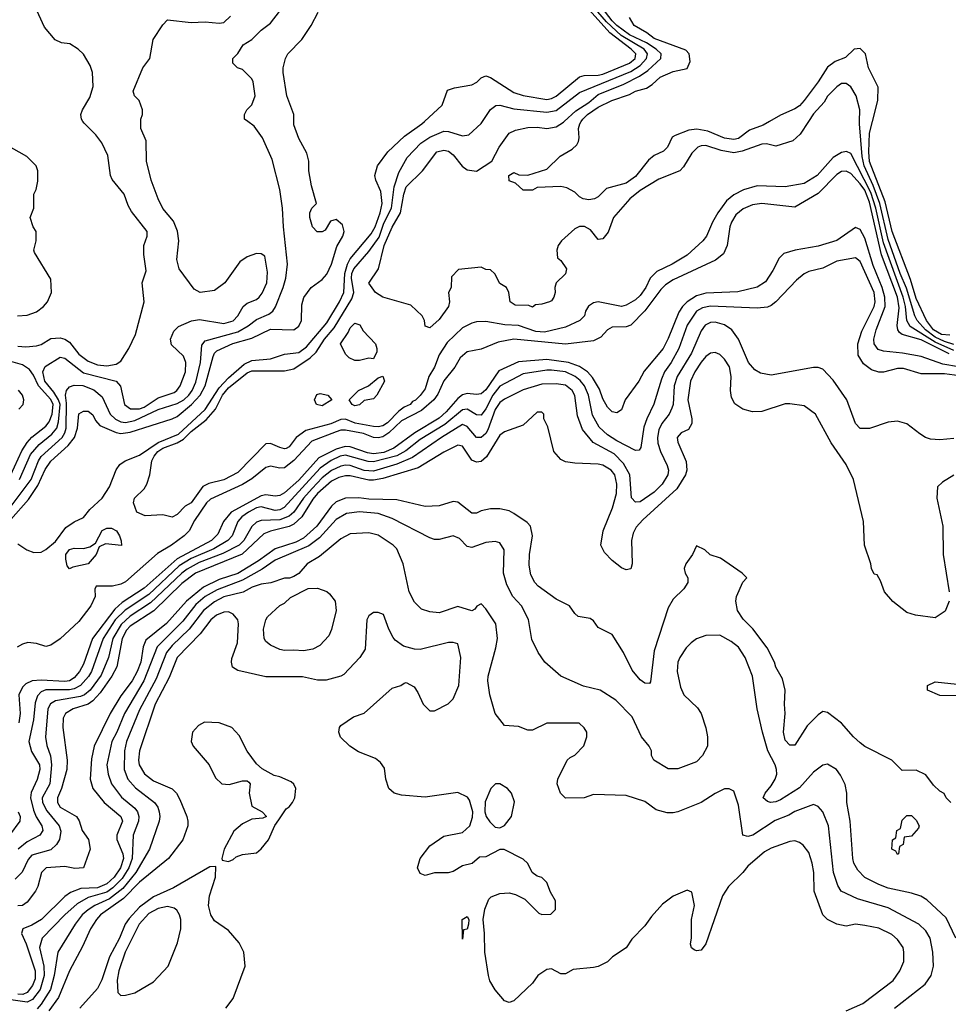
# Model space of a CAD drawing. Header units: inches. Extents: x 1793402 to 1900366, y 320852 to 470679.
# Tile 599 of 604: x 1864298 to 1868267, y 456227 to 460435. Entities that reach past the tile are written whole.
import ezdxf

# ---------------------------------------------------------------- set-up
doc = ezdxf.new("R2010")
doc.units = ezdxf.units.IN
doc.header["$MEASUREMENT"] = 0
doc.layers.add('B8465', color=7, linetype='Continuous')
doc.layers.add('B8466', color=7, linetype='Continuous')

msp = doc.modelspace()

# ---------------------------------------------------------------- linework, layer by layer
at = {"layer": 'B8465', "color": 4}
for points, elevation in [([(1864256.4, 458350), (1864347.3, 458470), (1864377.3, 458550), (1864390, 458568.5), (1864479.1, 458650), (1864490.9, 458670), (1864495.8, 458690), (1864497, 458797), (1864493.3, 458830), (1864498, 458850), (1864510, 458866.8), (1864530, 458872.7), (1864568, 458872), (1864613.9, 458853.9), (1864650, 458824), (1864683.7, 458750), (1864707.3, 458727.3), (1864730, 458716.5), (1864750, 458714.3), (1864790, 458722.4), (1864890, 458768.9), (1864970, 458794.7), (1864998.7, 458810), (1865021.1, 458830), (1865035.1, 458850), (1865050, 458886.8), (1865069.7, 458970), (1865076.3, 459043.7), (1865090, 459063), (1865230, 459101.3), (1865273.5, 459126.5), (1865310, 459154.4), (1865363, 459177), (1865379.3, 459190), (1865391.4, 459208.6), (1865423.6, 459290), (1865434.5, 459330), (1865442.7, 459390), (1865425.1, 459550), (1865421.6, 459630), (1865409.6, 459710), (1865377.2, 459837.2), (1865336, 459930), (1865300.2, 459980.2), (1865272.1, 460000)], 288), ([(1864260.3, 458299.7), (1864335.5, 458384.5), (1864375, 458445), (1864407.1, 458512.9), (1864430, 458548.4), (1864504.9, 458615.1), (1864531.5, 458650), (1864544.7, 458690), (1864550, 458751), (1864570, 458762.8), (1864590, 458762.8), (1864610, 458746), (1864622, 458722), (1864640.3, 458700.3), (1864710, 458670.3), (1864730, 458666.7), (1864770, 458672.3), (1864950, 458728.8), (1864970, 458738.7), (1865032, 458790), (1865068.8, 458830), (1865089.8, 458870), (1865124.1, 458995.9), (1865129.8, 459010.2), (1865140.5, 459019.5), (1865209, 459051), (1865290, 459074.6), (1865370, 459113.1), (1865469.6, 459110.4), (1865490, 459124.9), (1865502, 459150), (1865504.1, 459215.9), (1865512.5, 459247.5), (1865544, 459290), (1865590, 459324.9), (1865610, 459347.7), (1865630, 459390.8), (1865653.7, 459466.3), (1865679.3, 459510), (1865684, 459530), (1865678, 459558), (1865650, 459582), (1865625.4, 459574.6), (1865603.6, 459536.4), (1865590, 459528), (1865569.1, 459529.1), (1865548.7, 459550), (1865538, 459590), (1865538, 459610), (1865546, 459630), (1865566, 459650), (1865544.7, 459724.7), (1865534, 459790), (1865534, 459830), (1865524.7, 459864.7), (1865490, 459928), (1865470, 459986), (1865469.7, 460000)], 284), ([(1864290, 459040.5), (1864323.2, 459036.8), (1864370, 459040.7), (1864390, 459047.3), (1864430, 459073), (1864470, 459075.8), (1864490.2, 459070.3), (1864510, 459057.1), (1864550, 459006.4), (1864590, 458975.3), (1864630, 458960.3), (1864670, 458956.5), (1864710, 458963.1), (1864730, 458976.3), (1864764.5, 459030), (1864792, 459090), (1864829.2, 459230), (1864821.2, 459310), (1864838.6, 459361.4), (1864828.9, 459431.1), (1864828.7, 459470), (1864842, 459510), (1864842, 459530), (1864776, 459616), (1864760.9, 459640.9), (1864744, 459690), (1864692.5, 459752.5), (1864686, 459770), (1864674.5, 459854.5), (1864649.4, 459909.4), (1864623.2, 459943.2), (1864572.5, 459992.5), (1864567.6, 460000)], 296), ([(1864290, 458195.5), (1864328.8, 458168.8), (1864358, 458158), (1864390, 458159.3), (1864410, 458170.4), (1864450, 458204.4), (1864495.3, 458264.7), (1864530, 458288.7), (1864570, 458308), (1864597.7, 458342.3), (1864649.5, 458390), (1864681.7, 458438.3), (1864710, 458511.3), (1864725.4, 458534.6), (1864748.7, 458550), (1864810, 458574), (1864890, 458628.6), (1864975.9, 458664.1), (1865090.4, 458769.6), (1865150, 458861.8), (1865190, 458904.7), (1865256.4, 458963.6), (1865290, 458978.5), (1865370, 458986), (1865430, 459005.3), (1865490, 459013.4), (1865523.4, 459036.6), (1865610, 459139.5), (1865664.5, 459230), (1865682.4, 459270), (1865686.9, 459350), (1865698.2, 459390), (1865710, 459412.9), (1865799.5, 459520.5), (1865817, 459550), (1865838, 459610), (1865846.2, 459650), (1865840.8, 459700.8), (1865819.6, 459750), (1865815.6, 459770), (1865827.6, 459810), (1865871.8, 459870), (1865942, 459938), (1866016.2, 459990), (1866027.2, 460000)], 276), ([(1864296.8, 458470), (1864343.5, 458576.5), (1864380.6, 458619.4), (1864435.6, 458664.4), (1864456.1, 458690), (1864463.1, 458716.9), (1864469.9, 458790), (1864463.9, 458810), (1864443.7, 458843.7), (1864405.7, 458890), (1864396.2, 458930), (1864406.6, 458953.4), (1864470, 458993), (1864490, 458988.2), (1864570, 458926.3), (1864710.3, 458890.3), (1864728.7, 458868.7), (1864745.5, 458790), (1864771.8, 458771.8), (1864810, 458771.6), (1864830, 458779.6), (1864890, 458819.6), (1864957.4, 458842.6), (1864969.4, 458850), (1864982.9, 458870), (1865006, 458930), (1865007.6, 458970), (1864997.4, 458997.4), (1864946.3, 459046.3), (1864942, 459070), (1864956.5, 459103.5), (1864976, 459124), (1865032.3, 459147.7), (1865066.6, 459153.4), (1865170, 459136.4), (1865210, 459148.4), (1865229.3, 459170), (1865253.2, 459210), (1865270, 459224), (1865310, 459239.1), (1865320.9, 459250), (1865333.4, 459266.6), (1865353.3, 459310), (1865356.6, 459356.6), (1865344.7, 459424.7), (1865330, 459434), (1865310, 459436), (1865270, 459422), (1865239, 459401), (1865174, 459310), (1865130, 459277.2), (1865069.2, 459269.2), (1865043.1, 459283.1), (1864979.3, 459370), (1864969.6, 459410), (1864978, 459490), (1864971.9, 459531.9), (1864954.8, 459574.8), (1864910, 459629), (1864889.2, 459670), (1864859, 459750), (1864839, 459830), (1864838, 459918), (1864815.3, 459970), (1864815.3, 460000)], 292), ([(1868290, 459021.9), (1868210, 459056.7), (1868104.1, 459124.1), (1868089.8, 459149.8), (1868083.9, 459210), (1868074.4, 459250), (1867990, 459481.6), (1867957.3, 459630), (1867936.1, 459696.1), (1867850, 459862.7), (1867831.7, 459871.7), (1867810, 459867.3), (1867774.3, 459845.7), (1867705.5, 459770), (1867650, 459735.1), (1867570, 459721.3), (1867450, 459725.1), (1867391.9, 459708.1), (1867350, 459687.3), (1867319, 459661), (1867281.6, 459610), (1867258.4, 459570), (1867233, 459510), (1867217.3, 459490), (1867150, 459429.4), (1867086.8, 459390), (1867020.6, 459359.4), (1866992.7, 459330), (1866973.7, 459290), (1866950, 459256.2), (1866930, 459237.6), (1866890, 459214.5), (1866870, 459209.6), (1866770.7, 459229.3), (1866750, 459225.2), (1866728.4, 459211.6), (1866716, 459190), (1866711, 459170), (1866691.3, 459150), (1866630, 459120.9), (1866540.7, 459099.3), (1866503, 459103), (1866430, 459127.6), (1866371.7, 459131.7), (1866290, 459146), (1866250, 459143.7), (1866230, 459138), (1866190, 459118), (1866124.2, 459055.8), (1866090, 459002.7), (1866070.3, 458949.7), (1866046.8, 458910), (1866030, 458858), (1866010, 458829.3), (1865990, 458809.4), (1865976.3, 458803.7), (1865966, 458790), (1865940.8, 458779.2), (1865918, 458762), (1865870, 458712.6), (1865850, 458699.7), (1865830, 458695.1), (1865810, 458697.2), (1865730.8, 458710.8), (1865690, 458728.4), (1865670, 458727.2), (1865627.9, 458707.9), (1865520.5, 458679.5), (1865479.3, 458650), (1865450, 458609.2), (1865437.1, 458602.9), (1865430, 458600.9), (1865410, 458607), (1865370, 458624.5), (1865350, 458622), (1865230, 458500.5), (1865170, 458468.3), (1865106.4, 458453.6), (1865079.9, 458440.1), (1865030.4, 458370), (1865004.4, 458355.6), (1864970, 458321.2), (1864950, 458309.2), (1864910, 458319), (1864834.6, 458314.6), (1864798, 458330), (1864784, 458370), (1864789, 458390), (1864829, 458430), (1864841.2, 458450), (1864854, 458490), (1864862, 458550), (1864871.8, 458570), (1864888, 458590), (1864910, 458604.2), (1864970, 458626.3), (1864997.1, 458642.9), (1865030, 458674.9), (1865095.2, 458724.8), (1865135.1, 458770), (1865164.2, 458830), (1865190, 458862.3), (1865270, 458926.5), (1865290, 458934.7), (1865430, 458934.6), (1865470, 458943.1), (1865539.5, 458990), (1865565.1, 459014.9), (1865601.1, 459070), (1865642.2, 459117.8), (1865717.8, 459242.2), (1865725.3, 459270), (1865715.5, 459330), (1865717.4, 459350), (1865725.8, 459370), (1865790, 459444.4), (1865834.1, 459505.9), (1865854.2, 459565.8), (1865886.4, 459630), (1865898.6, 459721.4), (1865917.5, 459782.5), (1865954.3, 459845.7), (1866012.8, 459907.2), (1866050, 459933), (1866110, 459958.8), (1866130, 459957.3), (1866190, 459939.1), (1866217.5, 459942.5), (1866270, 459991.3), (1866275.8, 460000)], 272), ([(1867668.7, 460000), (1867633.7, 459946.3), (1867602, 459918), (1867530, 459895.3), (1867490, 459905.2), (1867470, 459902.7), (1867386.3, 459873.7), (1867350, 459866), (1867296.2, 459876.2), (1867230, 459897.6), (1867210, 459896.2), (1867196, 459890), (1867170, 459865.2), (1867134.2, 459805.8), (1867118.8, 459790), (1867030, 459754), (1866950, 459705.1), (1866905.5, 459670), (1866836.3, 459590), (1866813.2, 459526.8), (1866790, 459499), (1866770, 459495.3), (1866737.5, 459537.5), (1866711.2, 459551.2), (1866690, 459551.8), (1866670, 459542), (1866614, 459490), (1866599.1, 459470), (1866593.4, 459450), (1866596.9, 459416.9), (1866610, 459406), (1866634.8, 459370), (1866630.5, 459349.5), (1866591.3, 459310), (1866584.7, 459290), (1866586, 459270), (1866580.7, 459250), (1866570, 459234), (1866562, 459230), (1866530, 459219), (1866502.8, 459217.2), (1866490, 459206), (1866473.6, 459213.6), (1866415.1, 459215.1), (1866394, 459230), (1866388, 459270), (1866378, 459290), (1866350, 459308), (1866328.4, 459348.4), (1866310, 459366), (1866290, 459368), (1866270, 459378), (1866172.7, 459367.3), (1866143.6, 459336.4), (1866142, 459290), (1866131.1, 459268.9), (1866134, 459230), (1866130.7, 459210), (1866090, 459154), (1866050, 459118), (1866030, 459126), (1866028, 459150), (1866018, 459170), (1865970, 459215.3), (1865849.5, 459249.5), (1865819, 459270), (1865790, 459308.7), (1865831.8, 459370), (1865854.8, 459470), (1865890, 459548), (1865925.1, 459610), (1865939.7, 459690), (1865950, 459720.7), (1866019, 459790), (1866081.2, 459870), (1866110, 459877.1), (1866130, 459873), (1866150, 459857.3), (1866188.8, 459808.8), (1866210, 459793.4), (1866250, 459788), (1866315.1, 459830), (1866346.6, 459890), (1866390, 459950.7), (1866417, 459963), (1866470, 459974.4), (1866510, 459976.4), (1866550, 459970.4), (1866590, 459977.6), (1866622.6, 459997.4), (1866625.5, 460000)], 268), ([(1867502.8, 460000), (1867475.4, 459984.6), (1867417.4, 459962.6), (1867370, 459928.2), (1867350, 459923.5), (1867310, 459928.3), (1867239.4, 459959.4), (1867192.5, 459967.5), (1867157.5, 459962.5), (1867099.8, 459940.2), (1867086.8, 459933.2), (1867066, 459890), (1867050, 459874), (1867010, 459855.3), (1866984.9, 459835.1), (1866930, 459764.5), (1866890, 459736), (1866806, 459714), (1866770, 459678), (1866754, 459670), (1866730, 459665.2), (1866706, 459670), (1866690, 459678), (1866670, 459698), (1866636.4, 459716.4), (1866610, 459722), (1866510, 459718), (1866490, 459706), (1866450, 459706), (1866416.4, 459736.4), (1866390, 459746), (1866388.7, 459770), (1866410, 459782), (1866431.6, 459771.6), (1866470, 459771.3), (1866550, 459796), (1866607.6, 459852.4), (1866658.6, 459881.4), (1866679.3, 459900.7), (1866685.6, 459914.4), (1866689.3, 459930.7), (1866686.6, 459970), (1866692, 459990), (1866698.1, 460000)], 264), ([(1868290, 459047.2), (1868250, 459059.9), (1868210, 459078.5), (1868169, 459110), (1868132.9, 459150), (1868123.1, 459170), (1868087.9, 459287.9), (1868060.5, 459350), (1868010, 459495.6), (1867973.6, 459650), (1867946.2, 459726.2), (1867907.6, 459810), (1867898.7, 459850), (1867887, 459990), (1867887.3, 460000)], 268), ([(1868272.8, 459087.2), (1868237, 459090), (1868204.1, 459110), (1868172.9, 459150), (1868130, 459243.6), (1868104.6, 459324.6), (1868026.9, 459530), (1867997.2, 459657.2), (1867930, 459829.4), (1867926.4, 459870), (1867929.8, 459950.2), (1867942.6, 460000)], 264), ([(1864288.9, 459168.9), (1864330, 459172.2), (1864370, 459186.4), (1864399.3, 459210), (1864416, 459230), (1864433.2, 459270), (1864430, 459326), (1864360.4, 459440.4), (1864358, 459450), (1864368.7, 459490), (1864368.7, 459530), (1864355.3, 459550), (1864342, 459590), (1864358, 459630), (1864358, 459690), (1864368, 459710), (1864374.6, 459745.4), (1864375.3, 459790), (1864368.7, 459810), (1864328.7, 459850), (1864240.2, 459900.2)], 304), ([(1868270, 459006.6), (1868150, 459066.9), (1868070, 459089.8), (1868058.7, 459098.7), (1868051.1, 459110), (1868048.8, 459128.8), (1868056.8, 459203.2), (1868049.2, 459250), (1867981.1, 459430), (1867930, 459654.7), (1867910, 459706.2), (1867890, 459734), (1867850, 459777.7), (1867830, 459788), (1867810, 459786), (1867790, 459773.6), (1867710, 459692), (1867610, 459634), (1867470, 459649.6), (1867430, 459644.2), (1867390, 459627.3), (1867359.2, 459600.8), (1867339.3, 459570), (1867332.7, 459550), (1867322, 459470), (1867305.5, 459434.5), (1867272.3, 459407.7), (1867090, 459323), (1867057.8, 459302.2), (1867037.8, 459282.2), (1866969.1, 459190.9), (1866910, 459129.4), (1866890, 459122), (1866830, 459120.9), (1866810.4, 459109.6), (1866780.9, 459079.1), (1866750, 459062.9), (1866631.2, 459048.8), (1866410, 459069.8), (1866343, 459057), (1866270, 459027.3), (1866210, 459015.1), (1866180.7, 458990), (1866158, 458950), (1866110, 458891.8), (1866084.6, 458835.4), (1866067.2, 458810), (1866015, 458765), (1865930, 458721), (1865875.6, 458670), (1865850, 458653.1), (1865830, 458647.6), (1865810, 458649.8), (1865766.7, 458666.7), (1865690, 458680.3), (1865670, 458680.3), (1865650, 458673.8), (1865546.3, 458633.7), (1865470, 458551), (1865430, 458520.4), (1865410, 458518.7), (1865370, 458527.6), (1865350, 458521.6), (1865290, 458472.8), (1865250, 458448.4), (1865113.3, 458386.7), (1865096.5, 458370), (1865044.8, 458295.2), (1865021.3, 458250), (1865001.3, 458230), (1864946.7, 458190), (1864886.5, 458153.5), (1864750, 458033.3), (1864730, 458022.2), (1864694.3, 458014.3), (1864625.1, 458014.9), (1864618.5, 458001.5), (1864619.5, 457970), (1864601.3, 457930), (1864550, 457862.9), (1864470, 457789.5), (1864430, 457762), (1864410, 457757), (1864369.7, 457769.7), (1864333.1, 457773.1), (1864310, 457766.6), (1864287, 457753)], 276), ([(1868310, 458952.3), (1868243.6, 458963.6), (1868150, 458995.6), (1868070.7, 459010.7), (1867990, 459018.3), (1867966.3, 459026.3), (1867949.6, 459050), (1867948, 459070), (1867958.3, 459110), (1867996.2, 459210), (1867995.2, 459250), (1867984, 459290), (1867945, 459385), (1867910, 459500.9), (1867890, 459538), (1867870, 459546.6), (1867790, 459491.6), (1867710, 459467.8), (1867612, 459450), (1867563.9, 459436.1), (1867543.7, 459416.3), (1867516.7, 459363.3), (1867485.3, 459314.7), (1867450, 459291.8), (1867367.5, 459272.5), (1867230, 459267.1), (1867190, 459255.1), (1867150.4, 459230), (1867130.2, 459209.8), (1867114.5, 459185.5), (1867070, 459073.2), (1867048.2, 459030), (1866966.7, 458933.3), (1866944, 458890), (1866886, 458810), (1866870, 458768), (1866850, 458755.3), (1866830, 458759), (1866810, 458779), (1866790, 458815.3), (1866775.8, 458855.8), (1866746, 458906), (1866724.2, 458930), (1866690, 458953.7), (1866644, 458970), (1866550, 458982.4), (1866430, 458972.6), (1866345.9, 458934.1), (1866290, 458853.6), (1866270, 458836.2), (1866250, 458833.6), (1866210, 458837.4), (1866190, 458831.3), (1866170, 458816.9), (1866121.1, 458758.9), (1866090, 458732), (1865987, 458670), (1865896.4, 458603.6), (1865854.1, 458585.9), (1865810, 458579.1), (1865783.8, 458583.8), (1865710, 458609), (1865689.4, 458610.6), (1865650, 458599.8), (1865576.8, 458563.2), (1865490, 458467.1), (1865430, 458413), (1865410, 458402.4), (1865390, 458398.7), (1865350, 458404.4), (1865330, 458400.4), (1865202, 458330), (1865169.2, 458290.8), (1865144.1, 458235.9), (1865117, 458210), (1864970, 458130.8), (1864830, 458005.1), (1864736.3, 457943.7), (1864703.6, 457916.4), (1864608.9, 457790), (1864570, 457680.9), (1864553.1, 457650), (1864530, 457622), (1864510.2, 457609.8), (1864490, 457606.8), (1864390, 457613.1), (1864350.3, 457609.7), (1864323.6, 457596.4), (1864310, 457582.7), (1864294.4, 457550), (1864299.5, 457470), (1864293.7, 457430)], 284), ([(1868335.3, 458910), (1868250, 458921.3), (1868150, 458922), (1868075.3, 458944.7), (1868050, 458945.2), (1867990, 458929), (1867970, 458929), (1867938.6, 458938.6), (1867904.1, 458964.1), (1867881.6, 459001.6), (1867879.6, 459050), (1867896.6, 459103.4), (1867949.6, 459210), (1867953.7, 459230), (1867950, 459268.7), (1867890, 459401.2), (1867870, 459417.2), (1867790, 459403.7), (1867730, 459373.2), (1867670, 459359.3), (1867650, 459349.2), (1867617.5, 459322.5), (1867530, 459229.2), (1867510, 459213.2), (1867493.2, 459206.8), (1867450, 459202), (1867250, 459211.2), (1867216.3, 459203.7), (1867190, 459189.6), (1867150.3, 459130), (1867114.9, 459030), (1867082, 458970), (1867054, 458930), (1867040.5, 458899.5), (1867008.6, 458791.4), (1866978.4, 458730), (1866966, 458694), (1866953, 458607), (1866944.7, 458595.3), (1866930, 458594), (1866850, 458635.1), (1866810, 458661.6), (1866774.3, 458694.3), (1866745.5, 458745.5), (1866728.4, 458830), (1866712.4, 458870), (1866693.2, 458893.2), (1866671.8, 458910), (1866630, 458929.7), (1866570, 458936.8), (1866550, 458937.2), (1866450, 458921.1), (1866350, 458869.7), (1866319.2, 458830), (1866290, 458771.8), (1866270, 458745.1), (1866250, 458747), (1866210, 458771.3), (1866190, 458768.3), (1866114.4, 458705.6), (1866010, 458640.4), (1865948.1, 458591.9), (1865910, 458571.7), (1865810, 458545), (1865786.4, 458546.4), (1865690, 458574.6), (1865668, 458570), (1865628.8, 458551.2), (1865581.9, 458518.1), (1865428.4, 458350), (1865410, 458339.8), (1865390, 458338), (1865330, 458353.5), (1865310, 458348.4), (1865274.9, 458330), (1865247, 458310), (1865230.4, 458290), (1865205.7, 458230), (1865187, 458210), (1865126.9, 458173.1), (1865030, 458133), (1864979.4, 458100.6), (1864850, 457978.2), (1864748.4, 457911.6), (1864706, 457870), (1864654.4, 457790), (1864604.4, 457650), (1864591.6, 457628.4), (1864557.4, 457590), (1864530, 457574.8), (1864510, 457570.7), (1864409.3, 457570.7), (1864390, 457562.4), (1864374.1, 457545.9), (1864364, 457516), (1864357.3, 457442.7), (1864337, 457350), (1864347.9, 457307.9), (1864382.6, 457250), (1864383.1, 457230), (1864372.5, 457187.5), (1864347.2, 457132.8), (1864344.2, 457110), (1864356.5, 457056.5), (1864368.2, 457028.2), (1864392, 456990), (1864396.4, 456970), (1864384, 456950), (1864330, 456921.3), (1864290.4, 456890)], 288), ([(1868290, 458645.2), (1868230, 458639), (1868190, 458642), (1868169.3, 458649.3), (1868145.2, 458665.2), (1868090, 458708.7), (1868050, 458719), (1868010, 458715.3), (1867930, 458688), (1867890, 458688.7), (1867869.3, 458709.3), (1867832.7, 458810), (1867774.2, 458894.2), (1867730, 458942), (1867710, 458948.7), (1867690, 458949), (1867510, 458916), (1867464.5, 458924.5), (1867439.3, 458939.3), (1867413.2, 458970), (1867369.4, 459069.4), (1867341.2, 459110), (1867310, 459131.8), (1867270, 459142.9), (1867250, 459140.7), (1867227.7, 459130), (1867210, 459105.2), (1867168.7, 459010), (1867107.2, 458910), (1867094.9, 458870), (1867090.3, 458790), (1867085.5, 458774.5), (1867073, 458750), (1867042.4, 458710), (1867030, 458682), (1867023.7, 458650), (1867025.1, 458625.1), (1867036.4, 458590), (1867065.5, 458530), (1867070.4, 458510), (1867068.2, 458490), (1867043.8, 458450), (1867010, 458416.2), (1866950, 458375.1), (1866930, 458373.2), (1866912.3, 458392.3), (1866905.4, 458490), (1866878.8, 458538.8), (1866839.1, 458579.1), (1866748.3, 458628.3), (1866703.1, 458683.1), (1866682, 458742), (1866670, 458828.7), (1866658.4, 458850), (1866630, 458872.8), (1866590, 458878.9), (1866530, 458877.4), (1866450, 458853.6), (1866370, 458814), (1866350, 458799.5), (1866330, 458769.4), (1866298.2, 458681.8), (1866290, 458667), (1866270, 458649.5), (1866250, 458649.5), (1866210, 458697), (1866190, 458705.6), (1866100.4, 458650), (1865976.3, 458563.7), (1865910, 458535.3), (1865810, 458505), (1865770, 458508.9), (1865710, 458529.8), (1865690, 458530.9), (1865670, 458527.4), (1865630, 458508.7), (1865590, 458476.8), (1865547.9, 458432.1), (1865511.3, 458390), (1865469.4, 458330.6), (1865450, 458313.7), (1865410, 458298.4), (1865330, 458294.3), (1865310, 458287.8), (1865290.2, 458269.8), (1865256, 458210), (1865235.3, 458190), (1865165.5, 458154.5), (1865064.9, 458115.1), (1865013.1, 458086.9), (1864990, 458069.8), (1864857.3, 457942.7), (1864770, 457885.8), (1864731.3, 457850), (1864695.2, 457790), (1864677.3, 457710), (1864645.8, 457634.2), (1864598.9, 457570), (1864574.4, 457550), (1864557.1, 457542.9), (1864450, 457524.7), (1864429.1, 457510.9), (1864417.6, 457490), (1864408.6, 457368.6), (1864413.8, 457333.8), (1864429, 457289), (1864433.1, 457250), (1864426, 457170), (1864393.4, 457110), (1864394.9, 457090), (1864414.3, 457054.3), (1864466, 456990), (1864473.2, 456966.8), (1864468.3, 456931.7), (1864454.8, 456910), (1864430, 456886.6), (1864350, 456865.1), (1864334, 456846), (1864308.1, 456791.9), (1864278.7, 456761.3)], 292), ([(1868270.8, 457950), (1868252.8, 457907.2), (1868210, 457879.3), (1868126, 457890), (1868090, 457901.2), (1868030, 457949), (1867994, 457990), (1867976.4, 458036.4), (1867962, 458062), (1867950, 458066), (1867938, 458090), (1867935.3, 458110), (1867909.1, 458189.1), (1867904, 458290), (1867860.9, 458470), (1867830, 458534), (1867766.5, 458626.5), (1867699, 458750), (1867650, 458785.2), (1867590, 458793.2), (1867570, 458793.2), (1867470, 458761.2), (1867430, 458759.3), (1867389, 458770), (1867354, 458794), (1867340.1, 458820.1), (1867335.6, 458850), (1867338.7, 458910), (1867331.1, 458951.1), (1867310, 458983.7), (1867290, 459003.7), (1867270, 459012.3), (1867250, 459009.4), (1867230, 458995.1), (1867210, 458972), (1867183.1, 458930), (1867164.9, 458890), (1867153.7, 458810), (1867170.4, 458730), (1867170.4, 458709.6), (1867155.9, 458684.1), (1867124.7, 458670), (1867107.7, 458650), (1867110.8, 458630), (1867146.4, 458546.4), (1867148.5, 458510), (1867143.1, 458490), (1867106.4, 458430), (1866961.6, 458298.4), (1866933, 458267), (1866919.9, 458240.1), (1866912.4, 458210), (1866915.5, 458110), (1866910, 458088.7), (1866890, 458084), (1866870, 458093.2), (1866830, 458124.5), (1866797.7, 458157.7), (1866782, 458190), (1866792, 458250), (1866831.1, 458348.9), (1866847.8, 458410), (1866849.6, 458450), (1866840.7, 458490), (1866826, 458510), (1866790, 458531.6), (1866770, 458536.2), (1866670, 458539.3), (1866630, 458545.2), (1866610, 458555.3), (1866581.2, 458590), (1866554.6, 458694.6), (1866538, 458730), (1866538, 458750), (1866530, 458758), (1866510, 458758), (1866450, 458702), (1866370, 458673.2), (1866350, 458659), (1866292.7, 458567.3), (1866270, 458547), (1866250, 458544.5), (1866230, 458552.7), (1866190, 458612.3), (1866170, 458616.2), (1866110, 458587.6), (1866000.5, 458519.5), (1865850, 458474.8), (1865810, 458467), (1865790, 458467.9), (1865710, 458485.3), (1865690, 458485.1), (1865662, 458478), (1865630, 458462.7), (1865570, 458410.9), (1865550, 458386.3), (1865503.2, 458310), (1865470, 458278.7), (1865450, 458268.9), (1865370, 458249.8), (1865341.7, 458238.3), (1865248.7, 458151.3), (1865048.7, 458070), (1864990, 458025.1), (1864870.8, 457909.2), (1864770, 457843.1), (1864754.1, 457825.9), (1864735.2, 457790), (1864712.6, 457670), (1864691.4, 457630), (1864641.7, 457558.3), (1864610, 457524), (1864590, 457509.7), (1864526, 457490), (1864493.4, 457470), (1864483.8, 457450), (1864481.6, 457410), (1864501.1, 457270), (1864499.5, 457230), (1864475.6, 457150), (1864458.7, 457110), (1864458.7, 457090), (1864470.5, 457070), (1864540.5, 457030), (1864551.7, 457011.7), (1864564.9, 456970), (1864591.5, 456931.5), (1864598.7, 456890), (1864570.6, 456810), (1864532.7, 456807.3), (1864490, 456815.8), (1864410.3, 456809.7), (1864390.3, 456789.7), (1864374.6, 456730), (1864364.6, 456710), (1864330, 456663.5), (1864310, 456649.8), (1864290, 456647.4)], 296), ([(1864259.8, 458490), (1864306.9, 458593.1), (1864330, 458628.5), (1864349, 458651), (1864410, 458698), (1864424.1, 458715.9), (1864435.9, 458750), (1864440.3, 458790), (1864430, 458812.1), (1864377.8, 458870), (1864356.1, 458916.1), (1864339.7, 458939.7), (1864310, 458959.7), (1864250, 458976.9)], 296), ([(1864294, 458770), (1864312.7, 458790), (1864315.1, 458810), (1864309.3, 458830), (1864292.6, 458852.6)], 304), ([(1868290.7, 458489.3), (1868242, 458458), (1868221, 458439), (1868218, 458390), (1868242.8, 458270), (1868244.9, 458150), (1868270.8, 457990)], 296), ([(1868278, 457090), (1868258, 457110), (1868248.4, 457128.4), (1868230, 457138), (1868203.1, 457163.1), (1868170, 457208), (1868130, 457228), (1868070, 457226), (1868026, 457270), (1867910, 457329), (1867890, 457344), (1867861.2, 457370), (1867810, 457429), (1867750, 457474), (1867730, 457479), (1867710, 457464), (1867662.8, 457417.2), (1867610, 457335.3), (1867590, 457334), (1867570, 457355.3), (1867561.6, 457390), (1867569.4, 457470), (1867566, 457510), (1867569.3, 457570), (1867558.6, 457618.6), (1867530, 457668), (1867524, 457690), (1867492.7, 457750), (1867431.3, 457831.3), (1867390, 457873.2), (1867366, 457910), (1867359, 457950), (1867361.2, 457970), (1867388.4, 458031.6), (1867406, 458050), (1867386, 458070), (1867293.2, 458133.2), (1867248.4, 458148.4), (1867226, 458170), (1867190, 458186), (1867174, 458150), (1867144.7, 458110), (1867138, 458090), (1867142, 458070), (1867154, 458050), (1867154, 458030), (1867136.9, 458003.1), (1867090, 457958), (1867070, 457922), (1867010, 457738), (1866994, 457606), (1866990, 457598), (1866970, 457599), (1866950, 457614), (1866915.3, 457655.3), (1866878, 457730), (1866830, 457808), (1866770, 457838), (1866750, 457866), (1866736.4, 457876.4), (1866684.7, 457884.7), (1866670, 457898), (1866648, 457930), (1866590, 457959), (1866513.8, 458013.8), (1866499.3, 458030), (1866482, 458062), (1866475.5, 458104.5), (1866477, 458150), (1866489.3, 458230), (1866481.2, 458270), (1866466.8, 458286.8), (1866410, 458325.2), (1866390, 458336), (1866350, 458345.2), (1866310, 458345.2), (1866270, 458336), (1866250, 458326.6), (1866230, 458326.6), (1866170, 458372.7), (1866150, 458376), (1866090, 458358), (1866030, 458355.1), (1865910, 458383.6), (1865790, 458385.7), (1865747.8, 458392.2), (1865690, 458389.7), (1865650, 458374), (1865630, 458356.3), (1865567.6, 458270), (1865510, 458218.7), (1865477.2, 458202.8), (1865390, 458173.1), (1865318.1, 458121.9), (1865230, 458068.9), (1865150, 458043.1), (1865082.6, 458010), (1865010.3, 457950), (1864925.3, 457854.7), (1864836.5, 457783.5), (1864824.9, 457755.1), (1864814.7, 457690), (1864799.6, 457650), (1864779, 457610), (1864730, 457545.1), (1864683.7, 457470), (1864615.3, 457330), (1864604.2, 457275.8), (1864599.5, 457190), (1864610.4, 457150), (1864658.4, 457090), (1864730, 457030.4), (1864737, 457010), (1864713.4, 456950), (1864712.1, 456932.1), (1864738.6, 456870), (1864740.7, 456850), (1864728.3, 456810), (1864701.2, 456770), (1864670, 456741.6), (1864630, 456725.5), (1864558.5, 456721.5), (1864514.8, 456705.2), (1864490, 456687.6), (1864390.2, 456589.8), (1864350, 456564.7), (1864310.5, 456549.5), (1864305.5, 456530), (1864324.9, 456484.9), (1864363.2, 456370), (1864363.4, 456336.6), (1864352.8, 456307.2), (1864330, 456277.2), (1864310.8, 456269.2), (1864290, 456269.9)], 304), ([(1868299.3, 456510), (1868257.2, 456597.2), (1868174.2, 456674.2), (1868149.5, 456689.5), (1868110, 456702.7), (1868010, 456723.6), (1867970, 456739.5), (1867909.7, 456769.7), (1867880.1, 456800.1), (1867862.7, 456830), (1867858, 456850), (1867846.6, 457010), (1867832.3, 457090), (1867832.7, 457130), (1867826.3, 457166.3), (1867806.3, 457206.3), (1867788.7, 457230), (1867750, 457254), (1867730, 457249), (1867690, 457219), (1867630, 457152), (1867550, 457100.9), (1867530, 457092.7), (1867506, 457090), (1867493.2, 457093.2), (1867475.3, 457110), (1867484, 457130), (1867510, 457161), (1867527, 457190), (1867533.6, 457210), (1867531.8, 457230), (1867526.6, 457250), (1867495.1, 457310), (1867472.3, 457390), (1867449.4, 457490), (1867429.3, 457630), (1867398, 457710), (1867370, 457753.2), (1867338.3, 457778.3), (1867290, 457805.2), (1867230, 457802.7), (1867190.6, 457789.4), (1867168.1, 457771.9), (1867146, 457750), (1867118.8, 457710), (1867111, 457690), (1867107.3, 457650), (1867122.5, 457582.5), (1867136, 457550), (1867194.6, 457494.6), (1867210.5, 457470.5), (1867230.7, 457409.3), (1867237.3, 457370), (1867237.3, 457330), (1867216, 457290), (1867190, 457264), (1867110, 457234), (1867070, 457234), (1867008, 457270), (1866998, 457290), (1866998, 457310), (1866988, 457330), (1866955.3, 457370), (1866915.5, 457455.5), (1866846.3, 457526.3), (1866778, 457570), (1866706.8, 457586.8), (1866610, 457629.2), (1866542, 457690), (1866514, 457730), (1866486.3, 457786.3), (1866471.9, 457871.9), (1866442.7, 457930), (1866405.2, 457970), (1866379.3, 458019.3), (1866366, 458070), (1866369, 458170), (1866350, 458199), (1866330, 458205.2), (1866290, 458201.2), (1866230, 458179), (1866210, 458184), (1866178, 458218), (1866150, 458229), (1866090, 458214), (1866070, 458214), (1866050, 458221.2), (1865890, 458302.9), (1865830, 458325.1), (1865750, 458331.3), (1865694.7, 458325.3), (1865650, 458299.6), (1865579, 458221), (1865533.6, 458186.4), (1865390, 458125.7), (1865333.3, 458086.7), (1865250, 458039.8), (1865141, 457999), (1865090, 457969.7), (1865050, 457935.4), (1864994.7, 457865.3), (1864884.5, 457755.5), (1864827.9, 457610), (1864745.7, 457470), (1864713.4, 457390), (1864692, 457350), (1864670.4, 457250), (1864675.8, 457210), (1864690.4, 457170), (1864733, 457113), (1864790, 457064.9), (1864801.6, 457050), (1864806.4, 457030), (1864804.9, 457010), (1864782, 456950), (1864778.2, 456850), (1864764.1, 456810), (1864735.2, 456764.8), (1864695.7, 456724.3), (1864670, 456705.7), (1864590, 456683.1), (1864543.1, 456656.9), (1864490.4, 456610), (1864393, 456510), (1864382.6, 456470), (1864401.3, 456390), (1864402.9, 456350), (1864384.9, 456290), (1864352.8, 456247.2), (1864330, 456235.5), (1864250, 456247.6)], 308), ([(1868036, 456210), (1868167.2, 456312.8), (1868193.2, 456350), (1868202.7, 456390), (1868200.9, 456450), (1868189.4, 456510), (1868170, 456541.2), (1868141.2, 456570), (1868010, 456639.5), (1867878, 456678), (1867809.2, 456710), (1867794.2, 456734.2), (1867776.2, 456790), (1867754, 456990), (1867730, 457049), (1867710, 457073.2), (1867690, 457081.2), (1867610, 457051.6), (1867584.4, 457035.6), (1867527.3, 457012.7), (1867431, 456950), (1867410, 456944), (1867389, 456950), (1867370, 457078), (1867350, 457138), (1867330, 457148), (1867310, 457148), (1867270, 457128.7), (1867210, 457089.2), (1867110, 457049.2), (1867090, 457045.2), (1867065.6, 457045.6), (1867018, 457058), (1866970, 457093.2), (1866890, 457119.3), (1866750, 457124), (1866710, 457109), (1866630, 457108), (1866608.7, 457130), (1866595.3, 457170), (1866598, 457190), (1866638, 457270), (1866650, 457282), (1866670, 457292), (1866708.9, 457331.1), (1866722, 457370), (1866722, 457390), (1866710, 457408), (1866688.7, 457428.7), (1866551.1, 457428.9), (1866490, 457399), (1866470, 457399), (1866430, 457414), (1866370, 457418), (1866329.5, 457469.5), (1866306.6, 457550), (1866298, 457610), (1866299.3, 457630), (1866332.7, 457750), (1866339.3, 457790), (1866332.5, 457852.5), (1866290, 457918), (1866270, 457938), (1866251.6, 457928.4), (1866243.6, 457916.4), (1866230, 457908.7), (1866170, 457926.6), (1866090, 457900.9), (1866050, 457905.2), (1866015.5, 457915.5), (1865985.4, 457945.4), (1865962.7, 457990), (1865936, 458110), (1865910, 458174), (1865894, 458190), (1865830, 458232), (1865790, 458242.7), (1865710, 458237.2), (1865670, 458217.2), (1865579, 458141), (1865526, 458110), (1865490, 458068.7), (1865470, 458055.3), (1865451.1, 458048.9), (1865430, 458048.7), (1865371.1, 458028.9), (1865330, 458022.7), (1865291.3, 458010), (1865252.1, 457987.9), (1865170, 457968.5), (1865130, 457946.9), (1865082.6, 457910), (1865021.7, 457830), (1864950, 457760.5), (1864924.9, 457730), (1864881.3, 457618.7), (1864810, 457486), (1864754, 457350), (1864745.3, 457310), (1864743.7, 457230), (1864760.4, 457190), (1864792.5, 457152.5), (1864874, 457090), (1864887.7, 457070), (1864894, 457050), (1864897.3, 457030), (1864894, 457010), (1864853, 456890), (1864794.3, 456790), (1864738.6, 456721.4), (1864681.9, 456678.1), (1864619.3, 456650), (1864590, 456631.2), (1864565.3, 456610), (1864534, 456570), (1864460.5, 456450), (1864444.4, 456350), (1864429.3, 456290.7), (1864390, 456228), (1864371.6, 456208.4)], 312), ([(1867830, 456198.8), (1867901.2, 456230), (1868031.4, 456328.6), (1868059.3, 456370), (1868076, 456410), (1868077.2, 456450), (1868073.2, 456470), (1868050, 456504), (1868024.8, 456524.8), (1867970, 456552.3), (1867910, 456563.7), (1867870, 456569.3), (1867830, 456561.2), (1867790, 456569), (1867750, 456589), (1867730, 456609), (1867694, 456710), (1867691.8, 456790), (1867684.5, 456830), (1867670, 456875.3), (1867646.8, 456906.8), (1867630, 456919), (1867610, 456925.2), (1867590, 456922.7), (1867510, 456894.5), (1867481.7, 456878.3), (1867410, 456818), (1867388, 456790), (1867327.3, 456730), (1867302, 456690), (1867230, 456486), (1867210, 456458), (1867190, 456455.3), (1867180.2, 456460.2), (1867169.1, 456469.1), (1867164.7, 456484.7), (1867168.9, 456511.1), (1867169.2, 456590), (1867181.2, 456650), (1867170, 456706), (1867150, 456715.3), (1867090, 456688.7), (1867045.2, 456654.8), (1866998, 456602), (1866970, 456562), (1866914.4, 456505.6), (1866890, 456468), (1866832, 456430), (1866810, 456408.7), (1866770.7, 456389.3), (1866750, 456384), (1866663.6, 456376.4), (1866630, 456358), (1866610, 456358), (1866570, 456378), (1866550, 456375.3), (1866512, 456350), (1866490, 456318), (1866410, 456242), (1866390, 456235.3), (1866370, 456242), (1866329.5, 456289.5), (1866307.2, 456327.2), (1866300.9, 456350), (1866285.1, 456450), (1866284.5, 456530), (1866278, 456590), (1866286.3, 456633.7), (1866303.2, 456676.8), (1866312.9, 456687.1), (1866350, 456701), (1866390, 456702.8), (1866416.8, 456696.8), (1866456.8, 456676.8), (1866516.9, 456616.9), (1866530, 456611.3), (1866567.3, 456612.7), (1866587.3, 456632.7), (1866588, 456670), (1866566, 456706), (1866550, 456748), (1866530, 456768.7), (1866510, 456775.3), (1866488.7, 456790), (1866468.9, 456828.9), (1866450, 456848), (1866368.4, 456888.4), (1866350, 456888.7), (1866290, 456858), (1866263.6, 456856.4), (1866231.6, 456828.4), (1866190, 456819), (1866150, 456794), (1866128.9, 456788.9), (1866070, 456788.7), (1866030, 456778), (1866010, 456786), (1865998, 456810), (1866008.7, 456850), (1866050, 456904.7), (1866110, 456946), (1866190, 456961), (1866222, 456990), (1866233.6, 457026.4), (1866234, 457050), (1866220.2, 457100.2), (1866212, 457112), (1866170, 457132.3), (1866030, 457112.3), (1865930, 457121.2), (1865898, 457130), (1865875.3, 457150), (1865862, 457190), (1865856.4, 457236.4), (1865840.4, 457260.4), (1865818, 457278), (1865745.6, 457305.6), (1865708, 457330), (1865669.4, 457369.4), (1865662, 457390), (1865664, 457410), (1865670, 457418), (1865723.7, 457456.3), (1865770, 457471), (1865890, 457578), (1865926, 457590), (1865940.4, 457599.6), (1865950, 457602), (1865983.6, 457583.6), (1865999.8, 457559.8), (1866022, 457510), (1866050, 457482), (1866070, 457482), (1866128.9, 457511.1), (1866150, 457532), (1866175.1, 457590), (1866182.7, 457710), (1866170, 457768), (1866150, 457774), (1866130, 457773.2), (1866010, 457744), (1865984.7, 457744.7), (1865938, 457758), (1865903.1, 457783.1), (1865894.6, 457794.6), (1865875.3, 457830), (1865852.9, 457892.9), (1865830, 457902), (1865810, 457902), (1865790, 457888), (1865781, 457870), (1865774.8, 457745.2), (1865752, 457710), (1865683.5, 457636.5), (1865670, 457629), (1865607.1, 457612.9), (1865570, 457612.7), (1865506.3, 457626.3), (1865350, 457626.6), (1865230, 457653.2), (1865207.6, 457667.6), (1865202.9, 457690), (1865204.8, 457704.8), (1865228, 457772), (1865233.1, 457853.1), (1865229.5, 457870), (1865210, 457895.1), (1865190, 457904.5), (1865170, 457903.6), (1865139.1, 457890), (1865114.4, 457870), (1865068.5, 457810), (1864970.3, 457710), (1864936.7, 457623.3), (1864876, 457510), (1864809, 457311), (1864805.7, 457270), (1864808.5, 457250), (1864831.5, 457211.5), (1864870, 457182.4), (1864950, 457147.7), (1864967.7, 457130), (1864982.3, 457102.3), (1865012.7, 457030), (1865016.3, 457010), (1865016.3, 456990), (1864995.5, 456930), (1864933, 456850), (1864810, 456748.4), (1864741, 456679), (1864642.4, 456610), (1864626, 456590), (1864600.4, 456550), (1864566.4, 456473.6), (1864510.3, 456369.7), (1864463.8, 456256.2), (1864421.5, 456198.5)], 316), ([(1868330, 457545.2), (1868230, 457546.6), (1868178, 457570), (1868178, 457590), (1868210, 457604.7), (1868304.7, 457595.3)], 296), ([(1864290.6, 457050), (1864299.1, 457030), (1864298.8, 457010), (1864254, 456950)], 284), ([(1865178, 456210), (1865210, 456252), (1865262, 456390), (1865255.3, 456450), (1865235.3, 456490), (1865190, 456542), (1865130, 456584), (1865114, 456610), (1865105.2, 456650), (1865109.2, 456690), (1865134, 456770), (1865136.4, 456816.4), (1865110, 456815.3), (1864955.1, 456724.9), (1864870, 456685.7), (1864810, 456642.6), (1864765.4, 456594.5), (1864748.9, 456570), (1864724.6, 456510), (1864681.1, 456430), (1864649, 456331), (1864630, 456295.1), (1864554.9, 456210)], 324)]:
    msp.add_lwpolyline(points, dxfattribs=dict(at, elevation=elevation))
for points, elevation in [([(1865810, 458986), (1865790, 458988), (1865750, 458978), (1865730, 458978), (1865706, 458990), (1865690, 459006), (1865669.2, 459050), (1865702, 459098), (1865710, 459118), (1865730, 459138), (1865751.1, 459131.1), (1865765.4, 459105.4), (1865818, 459050), (1865824.7, 459030), (1865823.6, 459016.4)], 268), ([(1865730, 458785.2), (1865718, 458790), (1865706, 458810), (1865746, 458850), (1865788.9, 458871.1), (1865830, 458904.7), (1865850, 458912), (1865857.3, 458890), (1865824.7, 458830), (1865810, 458815.3), (1865770, 458808), (1865750, 458788.7)], 268), ([(1865590, 458785.2), (1865566, 458790), (1865558, 458810), (1865567.3, 458832.7), (1865582, 458838), (1865614, 458830), (1865632, 458810)], 268), ([(1864732.7, 458187.3), (1864664.7, 458195.3), (1864638, 458182), (1864624.7, 458150), (1864590.6, 458109.4), (1864524.7, 458095.3), (1864510, 458088), (1864500.4, 458100.4), (1864495.3, 458130), (1864495.3, 458150), (1864510, 458171), (1864530, 458176), (1864570, 458174.8), (1864597.2, 458182.8), (1864622, 458198), (1864650, 458252), (1864670, 458262), (1864690, 458262), (1864711.3, 458251.3), (1864724.7, 458230), (1864732, 458208)], 272), ([(1865510, 457737.2), (1865470, 457741.2), (1865430, 457739), (1865410, 457744), (1865370, 457762), (1865350, 457778), (1865342, 457790), (1865339, 457830), (1865349, 457871), (1865356.4, 457883.6), (1865408.9, 457931.1), (1865430, 457942), (1865454.6, 457965.4), (1865530, 458004.7), (1865570, 458006), (1865610, 457991.3), (1865622, 457982), (1865646, 457950), (1865650.7, 457910), (1865630.5, 457829.5), (1865618.5, 457801.5), (1865579.8, 457760.2), (1865550, 457745.2)], 312), ([(1865087.3, 457432.7), (1865061.4, 457418.6), (1865036, 457390), (1865030.8, 457350), (1865038.8, 457330), (1865106.8, 457250), (1865134.4, 457194.4), (1865162, 457170), (1865192.9, 457167.1), (1865250, 457182), (1865270, 457182), (1865276.9, 457176.9), (1865282, 457170), (1865278, 457130), (1865290, 457074), (1865334, 457050), (1865352, 457030), (1865336.9, 457023.1), (1865290, 457018), (1865250, 456999), (1865213.2, 456966.8), (1865171, 456890), (1865162, 456850), (1865163.6, 456843.6), (1865190, 456838), (1865210, 456846), (1865222.9, 456857.1), (1865250, 456868), (1865310, 456874.8), (1865330, 456891), (1865361.2, 456930), (1865388.7, 456991.3), (1865404.7, 457015.3), (1865437.2, 457062.8), (1865450, 457071.3), (1865464, 457090), (1865473.2, 457110), (1865477.2, 457150), (1865470, 457168), (1865458.6, 457178.6), (1865410, 457199), (1865384.7, 457204.7), (1865334, 457234), (1865310, 457255.3), (1865270, 457308.7), (1865235.9, 457375.9), (1865204, 457410), (1865150, 457429.5)], 324), ([(1866350, 457169), (1866331.1, 457168.9), (1866310.7, 457149.3), (1866287.1, 457092.9), (1866286, 457050), (1866291, 457030), (1866307.1, 457007.1), (1866330, 456984.7), (1866350, 456982), (1866370, 456991.3), (1866399, 457030), (1866412.9, 457092.9), (1866399, 457130), (1866382, 457150)], 316), ([(1868050, 456868), (1868042, 456882), (1868026, 456890), (1868028, 456930), (1868042, 456938), (1868046, 456970), (1868062, 456978), (1868070, 457014), (1868090, 457034), (1868110, 457034), (1868130, 457014), (1868142, 456990), (1868139.6, 456980.4), (1868110, 456946), (1868078, 456942), (1868074, 456910), (1868058, 456902), (1868054, 456870)], 304), ([(1864930, 456645.1), (1864890, 456636.3), (1864850, 456614.7), (1864808.7, 456570), (1864748.9, 456450), (1864721.1, 456370), (1864714.9, 456330), (1864716.9, 456276.9), (1864730, 456264.7), (1864750, 456266.8), (1864790, 456276.3), (1864870, 456323.8), (1864932.3, 456390), (1864972.7, 456490), (1864987, 456550), (1864986.6, 456590), (1864980.9, 456610), (1864969.6, 456629.6), (1864958.3, 456638.3)], 328), ([(1866190, 456506), (1866189, 456590), (1866210, 456602), (1866218, 456590), (1866216, 456570), (1866210, 456548), (1866194, 456546)], 316)]:
    msp.add_lwpolyline(points, close=True, dxfattribs=dict(at, elevation=elevation))
at = {"layer": 'B8466', "color": 4}
for points, elevation in [([(1866027.2, 460000), (1866103.7, 460070), (1866126, 460134), (1866155.5, 460144.5), (1866230, 460157.1), (1866251.5, 460168.5), (1866270, 460186.8), (1866290, 460194.8), (1866310, 460187.7), (1866410, 460124.2), (1866450, 460111.4), (1866550, 460094.3), (1866570, 460098.3), (1866590, 460108.9), (1866690, 460191.5), (1866710, 460197.3), (1866770, 460197.6), (1866790, 460202.2), (1866903.6, 460250), (1866928, 460270), (1866931.1, 460290), (1866911.1, 460310), (1866819.5, 460379.5), (1866630, 460591.6)], 276), ([(1866625.5, 460000), (1866674.8, 460045.2), (1866730, 460082), (1866770, 460116.1), (1866879.9, 460160.1), (1866946.2, 460193.8), (1866981.7, 460218.3), (1867037.6, 460270), (1867039.6, 460290), (1867018, 460310), (1866976.7, 460336.7), (1866904.2, 460370), (1866850, 460409.9), (1866830, 460429.8), (1866768, 460510)], 268), ([(1864567.6, 460000), (1864561.2, 460010), (1864559.3, 460030), (1864566, 460050), (1864597.4, 460102.6), (1864611.6, 460150), (1864609.5, 460209.5), (1864598.9, 460238.9), (1864570, 460288), (1864548, 460310), (1864512.5, 460332.5), (1864476.5, 460336.5), (1864449.5, 460349.5), (1864403.2, 460403.2), (1864364, 460490)], 296), ([(1865272.1, 460000), (1865258, 460010), (1865258, 460030), (1865268, 460050), (1865290, 460072), (1865304, 460110), (1865296, 460170), (1865290, 460182), (1865250, 460222), (1865229.1, 460229.1), (1865208.9, 460248.9), (1865208, 460270), (1865230, 460291.3), (1865252.5, 460327.5), (1865290, 460351), (1865330, 460391), (1865370, 460421), (1865408.7, 460470)], 288), ([(1865469.7, 460000), (1865469, 460030), (1865439, 460110), (1865424, 460210), (1865424, 460230), (1865434, 460270), (1865444, 460290), (1865504, 460350), (1865544, 460410), (1865573.2, 460466.8)], 284), ([(1866275.8, 460000), (1866310, 460051), (1866332.1, 460067.9), (1866350, 460070.5), (1866410, 460054), (1866550, 460039.5), (1866590, 460046.7), (1866690, 460124.4), (1866910, 460214), (1866950, 460239.1), (1866976.8, 460270), (1866980.4, 460290), (1866967.3, 460310), (1866868, 460368), (1866805.6, 460425.6), (1866749.9, 460489.9)], 272), ([(1864815.3, 460000), (1864815.3, 460010), (1864822, 460030), (1864822, 460050), (1864808, 460090), (1864788, 460110), (1864782, 460130), (1864824, 460230), (1864854, 460270), (1864868.7, 460350), (1864910, 460414), (1864930, 460434), (1865030, 460423), (1865090, 460426.4), (1865150, 460420.5), (1865170, 460424), (1865199.3, 460450)], 292), ([(1866698.1, 460000), (1866704.2, 460010), (1866724.2, 460030), (1866770, 460062), (1866828.7, 460090), (1866904.2, 460115.8), (1866930, 460130.4), (1866977, 460143), (1867001.6, 460158.4), (1867035.3, 460190), (1867090, 460213.4), (1867150, 460226.8), (1867163.7, 460256.3), (1867159.3, 460290), (1867145.1, 460305.1), (1867010, 460355.1), (1866978.7, 460378.7), (1866924, 460410), (1866904, 460444)], 264), ([(1867942.6, 460000), (1867965.7, 460090), (1867967.5, 460147.5), (1867926, 460230), (1867912.7, 460290), (1867890, 460312.7), (1867864.7, 460310), (1867826.6, 460273.4), (1867783.6, 460256.4), (1867750, 460232), (1867710.2, 460169.8), (1867650, 460089.5), (1867630, 460067.3), (1867610, 460054), (1867550, 460026.6), (1867502.8, 460000)], 264), ([(1867887.3, 460000), (1867888.7, 460050), (1867873.2, 460110), (1867850, 460148.7), (1867830, 460162), (1867810, 460162), (1867790, 460148.7), (1867750, 460108.7), (1867736.7, 460083.3), (1867690, 460032.7), (1867668.7, 460000)], 268)]:
    msp.add_lwpolyline(points, dxfattribs=dict(at, elevation=elevation))

doc.saveas('drawing.dxf')
